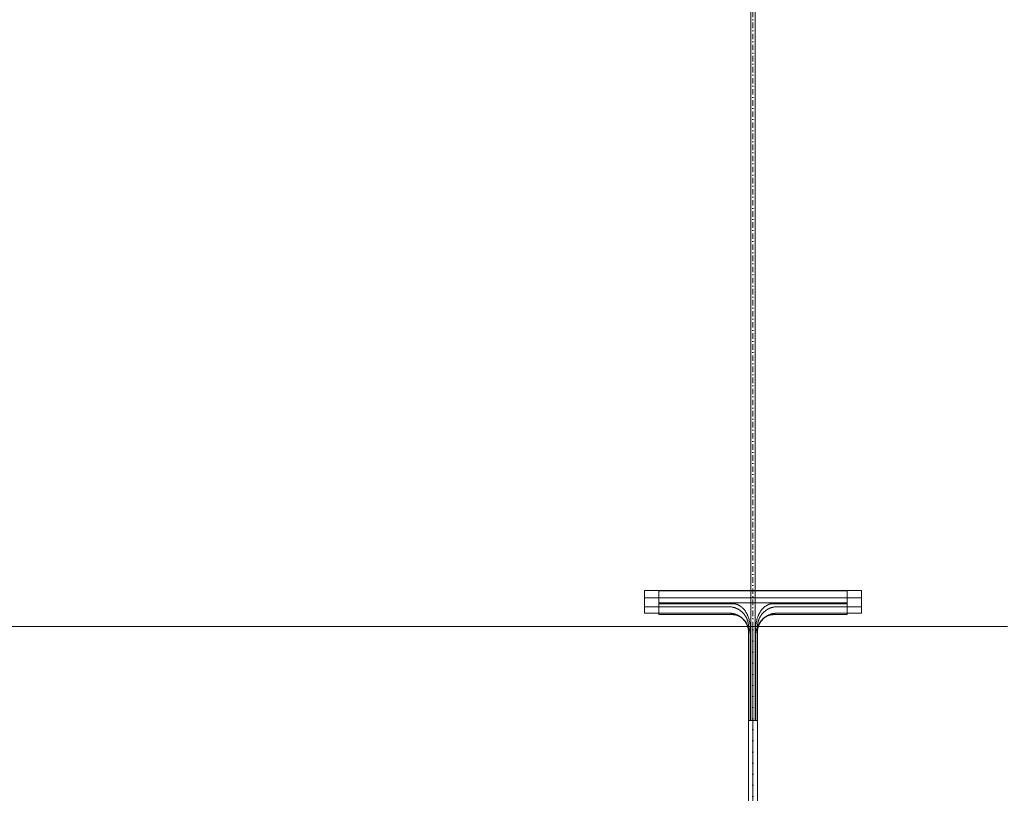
# Model space of a CAD drawing. Header units: millimetres. Extents: x -176817 to 571382, y -58489 to 156123.
# Tile 286 of 364: x 553315 to 554676, y -25508 to -24438. Entities that reach past the tile are written whole.
import ezdxf

# ---------------------------------------------------------------- set-up
doc = ezdxf.new("R2010")
doc.units = ezdxf.units.MM
doc.header["$LTSCALE"] = 0.2
doc.linetypes.add('DASHDOT', pattern=[25.4, 12.7, -6.35, 0, -6.35])
doc.layers.get('0').update_dxf_attribs({"lineweight": 13})
doc.layers.add('ARF2000E0_BEARING_ROOF_KANTAVAT_KATTO', color=7, linetype='Continuous', lineweight=13)

msp = doc.modelspace()

# ---------------------------------------------------------------- linework, layer by layer
at = {"color": 252, "linetype": 'DASHDOT', "ltscale": 3}
msp.add_line((554328.6662, 20227.7292), (554328.6662, -30771.4395), dxfattribs=at)
at = {"layer": 'ARF2000E0_BEARING_ROOF_KANTAVAT_KATTO'}
for points in [[(554325.6662, -24386.6576), (554325.6662, -24454.7138), (554325.6662, -24522.7701), (554325.6662, -24590.8263), (554325.6662, -24658.8826), (554325.6662, -24726.9388), (554325.6662, -24794.9951), (554325.6662, -24863.0513), (554325.6662, -24931.1076), (554325.6662, -24999.1638), (554325.6662, -25067.2201), (554325.6662, -25135.2763), (554325.6662, -25203.3326), (554325.6662, -25271.3888), (554325.6662, -25339.4451), (554325.6662, -25407.5013), (554331.6662, -25407.5013), (554331.6662, -25339.4451), (554331.6662, -25271.3888), (554331.6662, -25203.3326), (554331.6662, -25135.2763), (554331.6662, -25067.2201), (554331.6662, -24999.1638), (554331.6662, -24931.1076), (554331.6662, -24863.0513), (554331.6662, -24794.9951), (554331.6662, -24726.9388), (554331.6662, -24658.8826), (554331.6662, -24590.8263), (554331.6662, -24522.7701), (554331.6662, -24454.7138), (554331.6662, -24386.6576)], [(554334.6662, -25407.5013), (554334.6662, -25343.1289), (554334.6662, -25278.7565), (554334.6739, -25278.0736), (554334.697, -25277.3912), (554334.7354, -25276.7096), (554334.7892, -25276.0291), (554334.8583, -25275.35), (554334.9427, -25274.6725), (554335.0424, -25273.9971), (554335.1575, -25273.3238), (554335.2877, -25272.6535), (554335.433, -25271.9865), (554335.5935, -25271.3231), (554335.7689, -25270.6636), (554335.9594, -25270.0083), (554336.1649, -25269.3574), (554336.3852, -25268.7112), (554336.6204, -25268.0701), (554336.8702, -25267.4349), (554337.1346, -25266.8058), (554337.4134, -25266.183), (554337.7066, -25265.567), (554338.014, -25264.958), (554338.3357, -25264.3562), (554338.6715, -25263.7621), (554339.0213, -25263.1758), (554339.385, -25262.5978), (554339.7622, -25262.0287), (554340.1528, -25261.4689), (554340.5566, -25260.9188), (554340.9735, -25260.3784), (554341.4034, -25259.8482), (554341.8461, -25259.3285), (554342.3016, -25258.8194), (554342.769, -25258.3221), (554343.2482, -25257.8365), (554343.7391, -25257.3631), (554344.2415, -25256.902), (554344.7552, -25256.4535), (554345.2801, -25256.0179), (554345.8158, -25255.5954), (554346.3622, -25255.1864), (554346.9196, -25254.7908), (554347.4865, -25254.4096), (554348.0627, -25254.0432), (554348.6481, -25253.6917), (554349.2422, -25253.3554), (554349.845, -25253.0345), (554350.4561, -25252.7291), (554351.0753, -25252.4395), (554351.7009, -25252.1666), (554352.3331, -25251.9102), (554352.9715, -25251.6706), (554353.6159, -25251.4479), (554354.2658, -25251.2422), (554354.9212, -25251.0537), (554355.5815, -25250.8826), (554356.2467, -25250.7289), (554356.9162, -25250.5928), (554357.5886, -25250.4748), (554358.2636, -25250.3747), (554358.9408, -25250.2927), (554359.6201, -25250.2289), (554360.3009, -25250.1832), (554360.9831, -25250.1558), (554361.6662, -25250.1466), (554420.1662, -25250.1466), (554478.6662, -25250.1466), (554478.6662, -25227.3646), (554403.6662, -25227.3646), (554328.6662, -25227.3646), (554253.6662, -25227.3646), (554178.6662, -25227.3646), (554178.6662, -25250.1466), (554237.1662, -25250.1466), (554295.6662, -25250.1466), (554296.3488, -25250.1557), (554297.031, -25250.1832), (554297.7122, -25250.2289), (554298.392, -25250.2928), (554299.0704, -25250.3749), (554299.7452, -25250.4749), (554300.4171, -25250.5929), (554301.0868, -25250.7291), (554301.7517, -25250.8828), (554302.4118, -25251.0539), (554303.0668, -25251.2423), (554303.7165, -25251.4479), (554304.3606, -25251.6705), (554304.9987, -25251.91), (554305.6306, -25252.1662), (554306.2561, -25252.439), (554306.8753, -25252.7286), (554307.4865, -25253.034), (554308.0893, -25253.3549), (554308.6835, -25253.6913), (554309.2689, -25254.0428), (554309.8452, -25254.4092), (554310.4122, -25254.7903), (554310.9696, -25255.1859), (554311.5164, -25255.5952), (554312.0524, -25256.0179), (554312.5775, -25256.4537), (554313.0914, -25256.9025), (554313.5941, -25257.3638), (554314.0852, -25257.8375), (554314.5647, -25258.3234), (554315.0323, -25258.821), (554315.4875, -25259.3298), (554315.93, -25259.8494), (554316.3596, -25260.3793), (554316.7763, -25260.9194), (554317.1799, -25261.4694), (554317.5703, -25262.0289), (554317.9473, -25262.5976), (554318.3109, -25263.1754), (554318.661, -25263.7622), (554318.9971, -25264.3569), (554319.319, -25264.9592), (554319.6267, -25265.5688), (554319.9201, -25266.1855), (554320.1991, -25266.8088), (554320.4637, -25267.4386), (554320.7136, -25268.0745), (554320.9487, -25268.7154), (554321.1689, -25269.3614), (554321.3741, -25270.0121), (554321.5645, -25270.6673), (554321.7398, -25271.3266), (554321.9001, -25271.9899), (554322.0454, -25272.6567), (554322.1755, -25273.3268), (554322.2904, -25273.9996), (554322.39, -25274.6747), (554322.4743, -25275.3518), (554322.5434, -25276.0306), (554322.5971, -25276.7107), (554322.6355, -25277.392), (554322.6585, -25278.074), (554322.6662, -25278.7565), (554322.6662, -25343.1289), (554322.6662, -25407.5013), (554334.6662, -25407.5013)], [(554332.4162, -25407.5013), (554332.4162, -25343.9076), (554332.4162, -25280.3138), (554332.4373, -25278.8682), (554332.5006, -25277.4232), (554332.6064, -25275.9806), (554332.7546, -25274.5424), (554332.9459, -25273.1071), (554333.1807, -25271.6775), (554333.4593, -25270.2557), (554333.782, -25268.8441), (554334.1495, -25267.4442), (554334.5627, -25266.0561), (554335.0223, -25264.6825), (554335.2697, -25264.0021), (554335.5288, -25263.3265), (554335.7997, -25262.6563), (554336.0828, -25261.9907), (554336.3784, -25261.3301), (554336.6864, -25260.675), (554337.007, -25260.026), (554337.3402, -25259.3835), (554337.686, -25258.748), (554338.0446, -25258.12), (554338.416, -25257.5002), (554338.8008, -25256.8881), (554339.1991, -25256.2842), (554339.611, -25255.6893), (554340.0366, -25255.104), (554340.4758, -25254.529), (554340.9288, -25253.9651), (554341.3955, -25253.4128), (554341.8763, -25252.8725), (554342.3715, -25252.3449), (554342.8811, -25251.8308), (554343.4049, -25251.331), (554343.9428, -25250.8465), (554344.495, -25250.3782), (554345.0613, -25249.9269), (554345.6416, -25249.4935), (554346.2353, -25249.0795), (554346.842, -25248.6857), (554347.4615, -25248.3131), (554347.7759, -25248.1351), (554348.0935, -25247.9626), (554348.4141, -25247.796), (554348.7378, -25247.6352), (554349.0645, -25247.4804), (554349.3942, -25247.3317), (554349.7268, -25247.1892), (554350.0624, -25247.053), (554350.4008, -25246.9233), (554350.7421, -25246.8001), (554351.0859, -25246.6837), (554351.4315, -25246.5745), (554351.7786, -25246.4724), (554352.1274, -25246.3775), (554352.4777, -25246.2899), (554352.8295, -25246.2097), (554353.1827, -25246.1368), (554353.5373, -25246.0714), (554353.8932, -25246.0134), (554354.2503, -25245.9631), (554354.6086, -25245.9203), (554354.9681, -25245.8852), (554355.3286, -25245.8578), (554355.6902, -25245.8381), (554356.0527, -25245.8263), (554356.4162, -25245.8223), (554407.5412, -25245.8223), (554458.6662, -25245.8223), (554458.6662, -25227.858), (554393.6662, -25227.858), (554328.6662, -25227.858), (554263.6662, -25227.858), (554198.6662, -25227.858), (554198.6662, -25245.8223), (554249.7912, -25245.8223), (554300.9162, -25245.8223), (554301.2785, -25245.8263), (554301.6404, -25245.838), (554302.0017, -25245.8576), (554302.3624, -25245.885), (554302.7224, -25245.9202), (554303.0817, -25245.963), (554303.4402, -25246.0136), (554303.7978, -25246.0718), (554304.1541, -25246.1377), (554304.5087, -25246.2109), (554304.8615, -25246.2916), (554305.2124, -25246.3795), (554305.5615, -25246.4746), (554305.9086, -25246.5768), (554306.2537, -25246.6861), (554306.5968, -25246.8024), (554306.9372, -25246.9254), (554307.275, -25247.055), (554307.6101, -25247.1911), (554307.9424, -25247.3335), (554308.272, -25247.4823), (554308.5987, -25247.6372), (554308.9226, -25247.7982), (554309.2437, -25247.9652), (554309.5624, -25248.1383), (554309.8772, -25248.3166), (554310.4961, -25248.6891), (554311.1018, -25249.0826), (554311.6958, -25249.4972), (554312.2759, -25249.9306), (554312.8419, -25250.3819), (554313.3938, -25250.8503), (554313.9316, -25251.3348), (554314.4551, -25251.8345), (554314.9644, -25252.3486), (554315.4594, -25252.8762), (554315.94, -25253.4164), (554316.4074, -25253.9695), (554316.86, -25254.5333), (554317.2988, -25255.1079), (554317.7245, -25255.6936), (554318.1365, -25256.2889), (554318.5346, -25256.8925), (554318.9193, -25257.5048), (554319.2912, -25258.1258), (554319.6497, -25258.7539), (554319.9954, -25259.3894), (554320.3284, -25260.032), (554320.6489, -25260.681), (554320.9568, -25261.3361), (554321.2522, -25261.9967), (554321.5352, -25262.6623), (554321.806, -25263.3325), (554322.065, -25264.0081), (554322.3122, -25264.6884), (554322.7715, -25266.0617), (554323.1845, -25267.4496), (554323.5516, -25268.8492), (554323.8735, -25270.2576), (554324.1514, -25271.6761), (554324.3858, -25273.1023), (554324.5769, -25274.5342), (554324.7255, -25275.9744), (554324.8315, -25277.419), (554324.8951, -25278.8662), (554324.9162, -25280.3138), (554324.9162, -25343.9076), (554324.9162, -25407.5013), (554332.4162, -25407.5013)], [(554361.6662, -25259.0013), (554420.1662, -25259.0013), (554478.6662, -25259.0013), (554478.6662, -25237.5013), (554403.6662, -25237.5013), (554328.6662, -25237.5013), (554253.6662, -25237.5013), (554178.6662, -25237.5013), (554178.6662, -25259.0013), (554237.1662, -25259.0013), (554295.6662, -25259.0013), (554296.2655, -25259.008), (554296.8699, -25259.0282), (554297.4789, -25259.0623), (554298.0923, -25259.1106), (554298.7094, -25259.1734), (554299.33, -25259.2511), (554299.9534, -25259.3439), (554300.5792, -25259.4521), (554301.2069, -25259.576), (554301.8358, -25259.7157), (554302.4656, -25259.8715), (554303.0955, -25260.0436), (554303.725, -25260.232), (554304.3534, -25260.4371), (554304.9802, -25260.6587), (554305.6048, -25260.8971), (554306.2264, -25261.1521), (554306.8444, -25261.424), (554307.4582, -25261.7125), (554308.0672, -25262.0177), (554308.6705, -25262.3394), (554309.2677, -25262.6776), (554309.8581, -25263.032), (554310.4409, -25263.4025), (554311.0155, -25263.7888), (554311.5814, -25264.1906), (554312.1378, -25264.6078), (554312.6843, -25265.0398), (554313.2201, -25265.4864), (554313.7447, -25265.9472), (554314.2575, -25266.4217), (554314.7581, -25266.9095), (554315.2459, -25267.41), (554315.7204, -25267.9229), (554316.1811, -25268.4475), (554316.6277, -25268.9833), (554317.0598, -25269.5297), (554317.4769, -25270.0862), (554317.8788, -25270.652), (554318.2651, -25271.2267), (554318.6356, -25271.8095), (554318.99, -25272.3998), (554319.3281, -25272.997), (554319.6499, -25273.6004), (554319.9551, -25274.2093), (554320.2436, -25274.8231), (554320.5154, -25275.4412), (554320.7705, -25276.0628), (554321.0088, -25276.6873), (554321.2305, -25277.3141), (554321.4355, -25277.9426), (554321.624, -25278.5721), (554321.796, -25279.202), (554321.9519, -25279.8317), (554322.0916, -25280.4607), (554322.2154, -25281.0883), (554322.3237, -25281.7141), (554322.4165, -25282.3376), (554322.4941, -25282.9581), (554322.557, -25283.5753), (554322.6053, -25284.1886), (554322.6394, -25284.7977), (554322.6596, -25285.402), (554322.6662, -25286.0013), (554322.6662, -25346.7513), (554322.6662, -25407.5013), (554322.6662, -25468.2513), (554322.6662, -25529.0013)], [(554322.6662, -25529.0013), (554322.6662, -25448.0013), (554322.6662, -25367.0013), (554322.6662, -25286.0013), (554322.658, -25285.337), (554322.6335, -25284.6738), (554322.5928, -25284.0121), (554322.5359, -25283.352), (554322.4628, -25282.6939), (554322.3737, -25282.0381), (554322.2686, -25281.385), (554322.1475, -25280.7347), (554322.0105, -25280.0876), (554321.8578, -25279.444), (554321.6892, -25278.8042), (554321.505, -25278.1685), (554321.3051, -25277.5371), (554321.0897, -25276.9104), (554320.8588, -25276.2887), (554320.6124, -25275.6723), (554320.3506, -25275.0615), (554320.0743, -25274.4581), (554319.7834, -25273.8621), (554319.4782, -25273.2738), (554319.1589, -25272.6936), (554318.8255, -25272.1216), (554318.4784, -25271.5581), (554318.1175, -25271.0033), (554317.7432, -25270.4575), (554317.3554, -25269.921), (554316.9546, -25269.3939), (554316.5407, -25268.8765), (554316.1139, -25268.3692), (554315.6744, -25267.872), (554315.2224, -25267.3854), (554314.7581, -25266.9095), (554314.2823, -25266.4452), (554313.7958, -25265.9934), (554313.2988, -25265.554), (554312.7916, -25265.1274), (554312.2744, -25264.7136), (554311.7475, -25264.3128), (554311.2111, -25263.9252), (554310.6655, -25263.5509), (554310.1109, -25263.1901), (554309.5476, -25262.843), (554308.9758, -25262.5097), (554308.3957, -25262.1904), (554307.8077, -25261.8853), (554307.2119, -25261.5944), (554306.6086, -25261.3181), (554305.9981, -25261.0564), (554305.3815, -25260.8098), (554304.7597, -25260.5787), (554304.1328, -25260.3632), (554303.5013, -25260.1632), (554302.8654, -25259.9789), (554302.2254, -25259.8102), (554301.5816, -25259.6574), (554300.9344, -25259.5204), (554300.2839, -25259.3992), (554299.6306, -25259.294), (554298.9746, -25259.2049), (554298.3163, -25259.1318), (554297.6561, -25259.0748), (554296.9941, -25259.034), (554296.3307, -25259.0095), (554295.6662, -25259.0013), (554237.1662, -25259.0013), (554178.6662, -25259.0013), (554178.6662, -25237.5013), (554278.6662, -25237.5013), (554378.6662, -25237.5013), (554478.6662, -25237.5013), (554478.6662, -25259.0013), (554420.1662, -25259.0013), (554361.6662, -25259.0013), (554361.0669, -25259.008), (554360.4625, -25259.0282), (554359.8535, -25259.0623), (554359.2401, -25259.1106), (554358.623, -25259.1734), (554358.0024, -25259.2511), (554357.379, -25259.3439), (554356.7532, -25259.4521), (554356.1255, -25259.576), (554355.4966, -25259.7157), (554354.8668, -25259.8715), (554354.2369, -25260.0436), (554353.6074, -25260.232), (554352.979, -25260.4371), (554352.3522, -25260.6587), (554351.7276, -25260.8971), (554351.106, -25261.1521), (554350.488, -25261.424), (554349.8742, -25261.7125), (554349.2652, -25262.0177), (554348.6619, -25262.3394), (554348.0647, -25262.6776), (554347.4744, -25263.032), (554346.8915, -25263.4025), (554346.3169, -25263.7888), (554345.751, -25264.1906), (554345.1946, -25264.6078), (554344.6482, -25265.0398), (554344.1124, -25265.4864), (554343.5877, -25265.9472), (554343.0749, -25266.4217), (554342.5743, -25266.9095), (554342.0865, -25267.41), (554341.612, -25267.9229), (554341.1513, -25268.4475), (554340.7047, -25268.9833), (554340.2726, -25269.5297), (554339.8555, -25270.0862), (554339.4536, -25270.652), (554339.0673, -25271.2267), (554338.6968, -25271.8095), (554338.3424, -25272.3998), (554338.0043, -25272.997), (554337.6825, -25273.6004), (554337.3774, -25274.2093), (554337.0888, -25274.8231), (554336.817, -25275.4412), (554336.5619, -25276.0628), (554336.3236, -25276.6873), (554336.1019, -25277.3141), (554335.8969, -25277.9426), (554335.7084, -25278.5721), (554335.5364, -25279.202), (554335.3805, -25279.8317), (554335.2408, -25280.4607), (554335.117, -25281.0883), (554335.0087, -25281.7141), (554334.9159, -25282.3376), (554334.8383, -25282.9581), (554334.7754, -25283.5753), (554334.7271, -25284.1886), (554334.693, -25284.7977), (554334.6729, -25285.402), (554334.6662, -25286.0013), (554334.6662, -25346.7513), (554334.6662, -25407.5013), (554334.6662, -25468.2513), (554334.6662, -25529.0013)], [(554324.9162, -25292.2397), (554324.9162, -25349.8705), (554324.9162, -25407.5013), (554332.4162, -25407.5013), (554332.4162, -25349.8705), (554332.4162, -25292.2397), (554332.439, -25290.8787), (554332.5073, -25289.5188), (554332.6213, -25288.162), (554332.7811, -25286.8102), (554332.9871, -25285.4627), (554333.2396, -25284.1226), (554333.3833, -25283.4561), (554333.5387, -25282.7922), (554333.7059, -25282.1312), (554333.8848, -25281.4736), (554334.0753, -25280.8199), (554334.2778, -25280.1696), (554334.4922, -25279.523), (554334.7186, -25278.8805), (554334.9571, -25278.2423), (554335.2077, -25277.6088), (554335.4704, -25276.9804), (554335.7453, -25276.3573), (554336.0322, -25275.7402), (554336.3316, -25275.1287), (554336.6435, -25274.5234), (554336.9678, -25273.9245), (554337.3047, -25273.3326), (554337.6541, -25272.7481), (554338.016, -25272.1713), (554338.3906, -25271.6027), (554338.7778, -25271.0428), (554339.1779, -25270.4918), (554339.5907, -25269.9501), (554340.0163, -25269.4184), (554340.4547, -25268.8971), (554340.9058, -25268.3868), (554341.3697, -25267.888), (554341.8463, -25267.4013), (554342.3353, -25266.9274), (554342.8368, -25266.4668), (554343.3507, -25266.0201), (554343.8767, -25265.588), (554344.4149, -25265.171), (554344.9651, -25264.7697), (554345.5271, -25264.3847), (554346.1009, -25264.0167), (554346.6851, -25263.667), (554347.2793, -25263.3361), (554347.8835, -25263.0245), (554348.4972, -25262.7329), (554349.1202, -25262.4617), (554349.7523, -25262.2114), (554350.3932, -25261.9826), (554351.0427, -25261.7758), (554351.3701, -25261.681), (554351.6988, -25261.5921), (554352.0291, -25261.509), (554352.361, -25261.4317), (554352.6943, -25261.3604), (554353.0286, -25261.2952), (554353.364, -25261.2361), (554353.7006, -25261.183), (554354.0382, -25261.1361), (554354.3763, -25261.0954), (554354.7151, -25261.0609), (554355.0548, -25261.0326), (554355.3949, -25261.0106), (554355.735, -25260.9949), (554356.0754, -25260.9855), (554356.4162, -25260.9823), (554407.5412, -25260.9823), (554458.6662, -25260.9823), (554458.6662, -25244.7024), (554393.6662, -25244.7024), (554328.6662, -25244.7024), (554263.6662, -25244.7024), (554198.6662, -25244.7024), (554198.6662, -25260.9823), (554249.7912, -25260.9823), (554300.9162, -25260.9823), (554301.2993, -25260.9863), (554301.6819, -25260.9982), (554302.064, -25261.0181), (554302.4456, -25261.0458), (554302.8264, -25261.0815), (554303.2066, -25261.125), (554303.5859, -25261.1763), (554303.9644, -25261.2354), (554304.3416, -25261.3023), (554304.7171, -25261.3768), (554305.0909, -25261.4588), (554305.4628, -25261.5483), (554305.8329, -25261.6453), (554306.2011, -25261.7495), (554306.5672, -25261.8611), (554306.9313, -25261.98), (554307.293, -25262.1058), (554307.6521, -25262.2386), (554308.0084, -25262.3783), (554308.3619, -25262.5246), (554308.7126, -25262.6775), (554309.0605, -25262.8371), (554309.4054, -25263.003), (554309.7473, -25263.1753), (554310.0869, -25263.3542), (554310.4224, -25263.5387), (554310.7541, -25263.7289), (554311.0821, -25263.9247), (554311.7279, -25264.3335), (554312.3612, -25264.7654), (554312.9527, -25265.1975), (554313.5301, -25265.6477), (554314.0934, -25266.1151), (554314.6423, -25266.599), (554315.1768, -25267.0987), (554315.6969, -25267.6135), (554316.2024, -25268.1426), (554316.6932, -25268.6853), (554317.0915, -25269.148), (554317.4795, -25269.6194), (554317.8573, -25270.099), (554318.2248, -25270.5865), (554318.582, -25271.0816), (554318.9291, -25271.5839), (554319.2658, -25272.093), (554319.5924, -25272.6085), (554319.8805, -25273.0828), (554320.1603, -25273.5621), (554320.695, -25274.5349), (554321.1966, -25275.5251), (554321.6652, -25276.531), (554322.0789, -25277.4968), (554322.4636, -25278.4744), (554322.8196, -25279.4629), (554323.1471, -25280.4613), (554323.4361, -25281.4323), (554323.6985, -25282.4091), (554323.9348, -25283.3925), (554324.1458, -25284.3834), (554324.3267, -25285.3545), (554324.4834, -25286.3303), (554324.6158, -25287.31), (554324.7241, -25288.2927), (554324.8082, -25289.2778), (554324.8682, -25290.2646), (554324.9042, -25291.2521), (554324.9162, -25292.2397)], [(554328.6662, -25537.5013), (554328.6662, -25472.5013), (554328.6662, -25407.5013), (554328.6662, -25342.5013), (554328.6662, -25277.5013), (554258.3537, -25277.5013), (554188.0412, -25277.5013), (554117.7287, -25277.5013), (554047.4162, -25277.5013), (553977.1037, -25277.5013), (553906.7912, -25277.5013), (553836.4787, -25277.5013), (553766.1662, -25277.5013), (553695.8537, -25277.5013), (553625.5412, -25277.5013), (553555.2287, -25277.5013), (553484.9162, -25277.5013), (553414.6037, -25277.5013), (553344.2912, -25277.5013), (553273.9787, -25277.5013)], [(554680.2287, -25277.5013), (554609.9162, -25277.5013), (554539.6037, -25277.5013), (554469.2912, -25277.5013), (554398.9787, -25277.5013), (554328.6662, -25277.5013), (554328.6662, -25342.5013), (554328.6662, -25407.5013), (554328.6662, -25472.5013), (554328.6662, -25537.5013), (554398.9787, -25537.5013), (554469.2912, -25537.5013), (554539.6037, -25537.5013), (554609.9162, -25537.5013), (554680.2287, -25537.5013)]]:
    msp.add_lwpolyline(points, dxfattribs=at)

doc.saveas('drawing.dxf')
